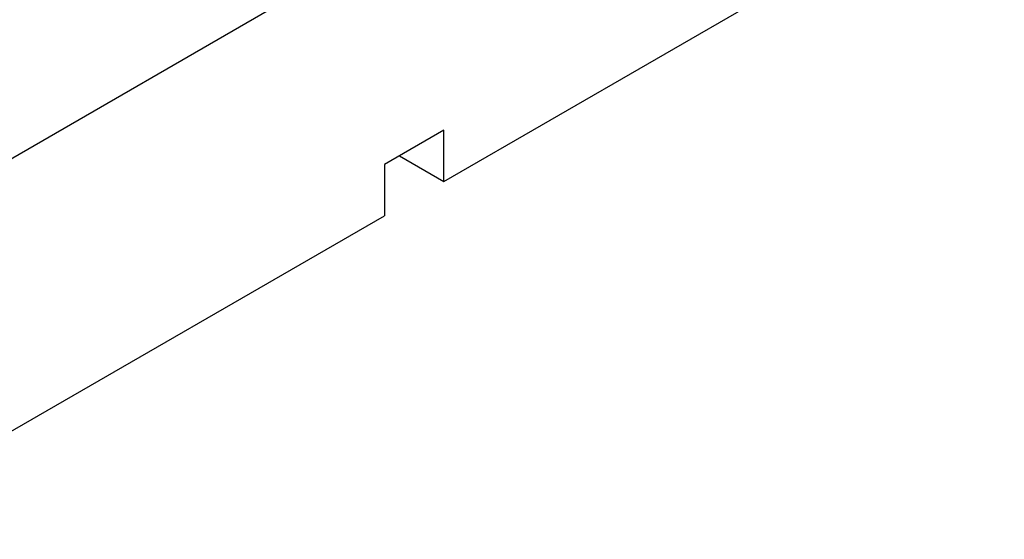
# Model space of a CAD drawing. Header units: inches. Extents: x 3 to 351, y 4 to 271.
# Tile 290 of 530: x 91.67 to 103.47, y 245.34 to 251.56. Entities that reach past the tile are written whole.
import ezdxf

# ---------------------------------------------------------------- set-up
doc = ezdxf.new("R2010")
doc.units = ezdxf.units.IN
doc.header["$LTSCALE"] = 0.5
doc.header["$MEASUREMENT"] = 0
doc.layers.add('DSS', color=7, linetype='Continuous')

msp = doc.modelspace()

# ---------------------------------------------------------------- linework, layer by layer
at = {"layer": 'DSS', "color": 9, "linetype": 'Continuous'}
for p, q in [((96.758, 249.626), (103.474, 253.503)), ((95.342, 252.075), (90.746, 249.421)), ((96.758, 250.239), (96.047, 249.828)), ((96.758, 249.626), (96.758, 250.239)), ((96.047, 249.828), (96.047, 249.216)), ((96.227, 249.932), (96.758, 249.626)), ((89.331, 245.339), (96.047, 249.216))]:
    msp.add_line(p, q, dxfattribs=at)
at = {"layer": 'DSS', "color": 254, "linetype": 'Continuous'}
msp.add_line((95.342, 252.075), (89.331, 248.605), dxfattribs=at)

doc.saveas('drawing.dxf')
